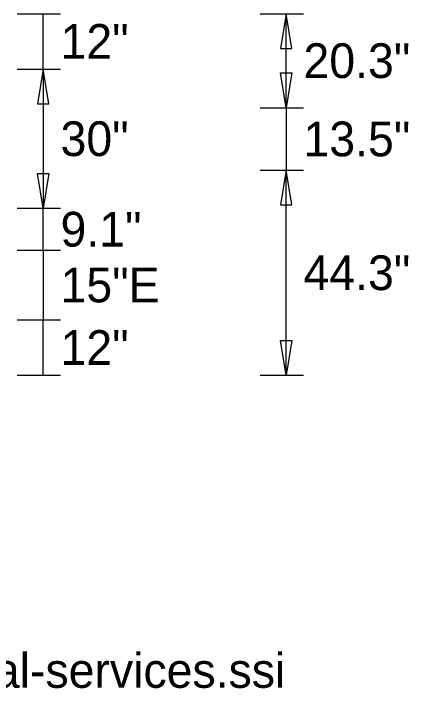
# Model space of a CAD drawing. Extents: x 1806251 to 1809821, y 414895 to 422886.
# Drawn here: x 1809678.304 to 1809679.157, y 415411.292 to 415412.771 of the extents above; entities that cross this region are included whole.
import ezdxf

# ---------------------------------------------------------------- set-up
doc = ezdxf.new("R2010")
doc.units = 0
doc.layers.add('GSDIMS', color=7, linetype='Continuous')

msp = doc.modelspace()

# ---------------------------------------------------------------- linework, layer by layer
at = {"layer": 'GSDIMS'}
for p, q in [((1809678.3118, 415412.7711), (1809678.4056, 415412.7711)), ((1809678.3681, 415412.6511), (1809678.3681, 415412.7711)), ((1809678.8368, 415412.7711), (1809678.9306, 415412.7711)), ((1809678.8931, 415412.5681), (1809678.8931, 415412.7711)), ((1809678.3118, 415412.6511), (1809678.4056, 415412.6511)), ((1809678.3118, 415412.6511), (1809678.4056, 415412.6511)), ((1809678.3681, 415412.6511), (1809678.3681, 415412.3511)), ((1809678.8368, 415412.5681), (1809678.9306, 415412.5681)), ((1809678.8368, 415412.5681), (1809678.9306, 415412.5681)), ((1809678.8931, 415412.5681), (1809678.8931, 415412.4331)), ((1809678.8368, 415412.4331), (1809678.9306, 415412.4331)), ((1809678.8368, 415412.4331), (1809678.9306, 415412.4331)), ((1809678.8931, 415411.9901), (1809678.8931, 415412.4331)), ((1809678.3118, 415412.3511), (1809678.4056, 415412.3511)), ((1809678.3118, 415412.3511), (1809678.4056, 415412.3511)), ((1809678.3681, 415412.2601), (1809678.3681, 415412.3511)), ((1809678.3118, 415412.2601), (1809678.4056, 415412.2601)), ((1809678.3118, 415412.2601), (1809678.4056, 415412.2601)), ((1809678.3681, 415412.2601), (1809678.3681, 415412.1101)), ((1809678.3118, 415412.1101), (1809678.4056, 415412.1101)), ((1809678.3118, 415412.1101), (1809678.4056, 415412.1101)), ((1809678.3681, 415411.9901), (1809678.3681, 415412.1101)), ((1809678.3118, 415411.9901), (1809678.4056, 415411.9901)), ((1809678.8368, 415411.9901), (1809678.9306, 415411.9901))]:
    msp.add_line(p, q, dxfattribs=at)
for points in [[(1809678.8931, 415412.7711), (1809678.8806, 415412.6961), (1809678.9056, 415412.6961)], [(1809678.3681, 415412.6511), (1809678.3556, 415412.5761), (1809678.3806, 415412.5761)], [(1809678.8931, 415412.5681), (1809678.8806, 415412.6431), (1809678.9056, 415412.6431)], [(1809678.3681, 415412.3511), (1809678.3556, 415412.4261), (1809678.3806, 415412.4261)], [(1809678.8931, 415412.4331), (1809678.8806, 415412.3581), (1809678.9056, 415412.3581)], [(1809678.8931, 415411.9901), (1809678.8806, 415412.0651), (1809678.9056, 415412.0651)]]:
    msp.add_lwpolyline(points, close=True, dxfattribs=at)

# ---------------------------------------------------------------- texts
for s, p in [('12"', (1809678.4056, 415412.6736)), ('20.3"', (1809678.9306, 415412.6321)), ('30"', (1809678.4056, 415412.4636)), ('13.5"', (1809678.9306, 415412.4631)), ('9.1"', (1809678.4056, 415412.2681)), ('44.3"', (1809678.9306, 415412.1741)), ('15"E', (1809678.4056, 415412.1476)), ('12"', (1809678.4056, 415412.0126)), ('Panel Style: guide_fwy_general-services.ssi', (1809676.9346, 415411.3151))]:
    msp.add_text(s, height=0.075, dxfattribs=at).set_placement(p)

doc.saveas('drawing.dxf')
